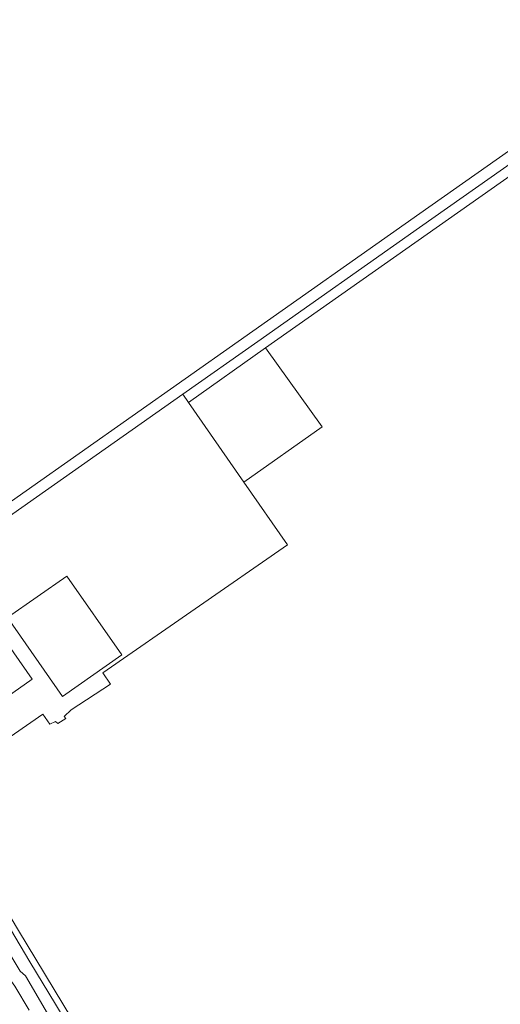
# Model space of a CAD drawing. Header units: metres. Extents: x 138165 to 154469, y 480134 to 494189.
# Tile 464 of 656: x 149831 to 150034, y 485719 to 486136. Entities that reach past the tile are written whole.
import ezdxf

# ---------------------------------------------------------------- set-up
doc = ezdxf.new("R2010")
doc.units = ezdxf.units.M
doc.header["$LTSCALE"] = 0.001
doc.header["$MEASUREMENT"] = 0
doc.layers.add('TOP-L-topo objecten vlak', color=7, linetype='Continuous', lineweight=0)

msp = doc.modelspace()

# ---------------------------------------------------------------- linework, layer by layer
at = {"layer": 'TOP-L-topo objecten vlak', "flags": 128}
for points in [[(150355.36, 486304.2), (150347.07, 486298.37), (150000, 486054.17), (149923.17, 486000), (149766.11, 485889.39), (149762.2, 485886.89)], [(149934.73, 485997.23), (150107.66, 486118.94), (150248.64, 486218.32), (150366.53, 486301.51), (150364.23, 486304.1), (150358.44, 486300.05)], [(149899.73, 485977.66), (149931.48, 486000), (149999.91, 486048.23), (150350.02, 486294.42), (150358.44, 486300.05)], [(149902.12, 485974.22), (149934.73, 485997.23)], [(149925.55, 485940.5), (149958.65, 485963.79), (149934.73, 485997.23)], [(149762.2, 485886.89), (149765.11, 485882.65), (149769.59, 485886.12), (149899.73, 485977.66)], [(149902.12, 485974.22), (149899.73, 485977.66)], [(149925.55, 485940.5), (149902.12, 485974.22)], [(149795.61, 485811.16), (149840.5, 485842.22), (149843.46, 485837.95), (149845.84, 485839.13), (149846.89, 485838.23), (149850.24, 485840.39), (149849.54, 485841.23), (149852.55, 485844.02), (149869.17, 485854.92), (149865.89, 485859.78), (149944.07, 485913.86), (149925.55, 485940.5)], [(149874, 485867.34), (149850.7, 485900.69), (149825.54, 485883.1), (149848.83, 485849.75), (149874, 485867.34)], [(149802.49, 485866.85), (149802.52, 485866.81), (149799.15, 485864.47), (149798.73, 485865.07), (149793.15, 485861.19), (149792.56, 485862.03), (149787.39, 485858.41), (149786.81, 485859.24), (149782.62, 485856.32), (149787.65, 485849.09), (149797.01, 485855.61), (149796.62, 485856.17), (149802.24, 485860.02), (149800.92, 485861.9), (149804.25, 485864.23), (149818.05, 485844.47), (149836.02, 485857.02), (149820.41, 485879.37), (149802.49, 485866.85)], [(150013.3, 485436.17), (150011.14, 485439.66), (150003.8, 485451.48), (149999.99, 485457.63), (149926.46, 485576.02), (149845.08, 485709.88), (149843.44, 485713.79), (149833.12, 485731.48), (149830.9, 485733.39), (149771.69, 485832.13), (149767.06, 485839.65), (149763.4, 485847.41), (149762.69, 485850.43), (149762.64, 485854), (149762.94, 485856.09), (149763.52, 485857.48), (149764.66, 485859.79)], [(149799.11, 485802.68), (149796.66, 485801.54), (149802.58, 485791.63), (149809.94, 485779.31), (149817.61, 485766.5), (149826.77, 485751.23), (149835.08, 485737.39), (149845.85, 485719.5), (149854.03, 485705.93), (149860.63, 485695.02), (149868.37, 485682.21), (149876.95, 485668.05), (149888.64, 485648.79), (149895.67, 485637.23), (149902.44, 485626.12), (149912.05, 485610.36), (149921.41, 485595.04), (149931.11, 485579.19), (150004.22, 485461.5)], [(150004.22, 485461.5), (150006.49, 485462.94), (149977.92, 485509.3), (149948.45, 485556.4), (149926.91, 485591.64), (149905.48, 485626.19), (149880.18, 485667.68), (149852.61, 485713.56), (149830.18, 485750.6), (149811.87, 485781.24), (149799.11, 485802.68)], [(149834.73, 485716.88), (149828.61, 485727.09), (149826.3, 485730.44)]]:
    msp.add_lwpolyline(points, dxfattribs=at)

doc.saveas('drawing.dxf')
